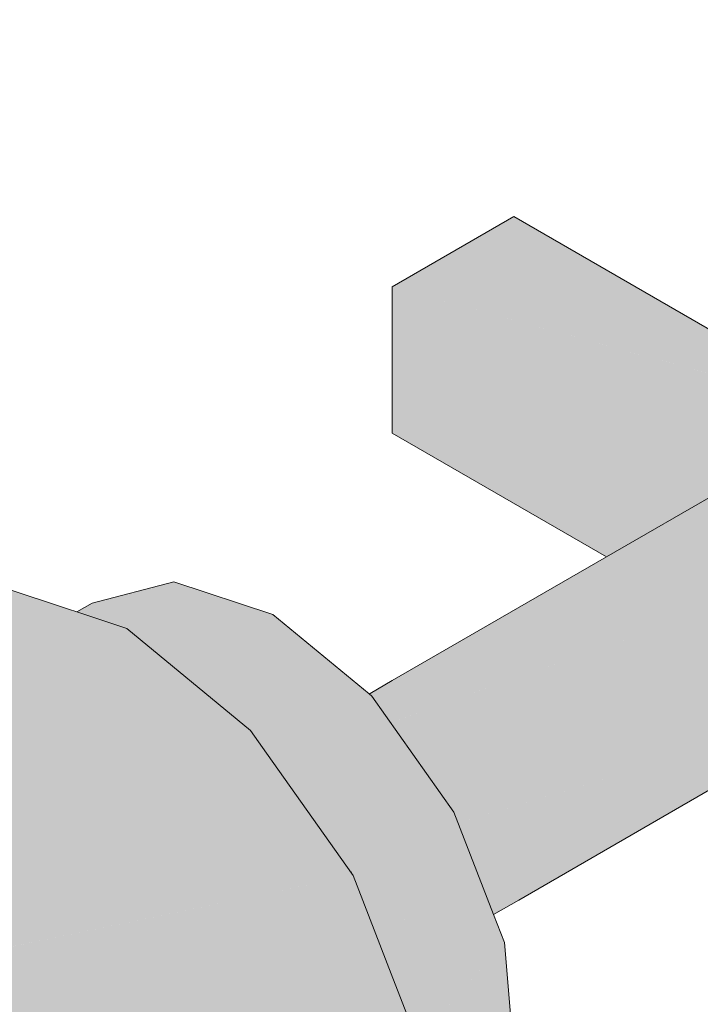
# Model space of a CAD drawing. Header units: millimetres. Extents: x 2 to 902, y -447 to 199.
# Tile 326 of 656: x 69.647 to 69.84, y 93.057 to 93.337. Entities that reach past the tile are written whole.
import ezdxf

# ---------------------------------------------------------------- set-up
doc = ezdxf.new("R2010")
doc.units = ezdxf.units.MM
doc.header["$MEASUREMENT"] = 0
doc.layers.add('AF-Registro', color=9, linetype='Continuous', lineweight=18)

msp = doc.modelspace()

# ---------------------------------------------------------------- hatches: boundary and pattern name
at = {"layer": 'AF-Registro', "linetype": 'Continuous'}
for points in [[(69.84955, 93.20497), (69.81353, 93.18417), (69.75255, 93.14897), (69.74626, 93.14533), (69.74603, 93.14521), (69.74679, 93.14458), (69.74827, 93.14248), (69.75255, 93.13985), (69.74827, 93.14248), (69.75206, 93.13711), (69.75255, 93.13728), (69.75416, 93.13852), (69.75255, 93.13728), (69.75423, 93.13846), (69.75255, 93.13728), (69.75473, 93.13805), (69.81693, 93.18221), (69.75473, 93.13805), (69.84084, 93.1684), (69.75255, 93.13728), (69.75206, 93.13711), (69.75233, 93.13674), (69.75255, 93.13643), (69.76634, 93.1169), (69.76713, 93.11578), (69.84955, 93.16337), (69.88558, 93.18417), (69.85599, 93.24126), (69.86898, 93.21619), (69.88558, 93.18417), (69.87994, 93.22251), (69.88558, 93.18417), (69.88558, 93.22417), (69.88419, 93.22497), (69.87915, 93.22789), (69.88419, 93.22497), (69.88558, 93.22417), (69.88527, 93.22559), (69.88558, 93.22417), (69.88558, 93.22577), (69.88558, 93.18417), (69.98257, 93.12817), (69.92161, 93.16337), (69.92022, 93.16417), (69.92022, 93.16257), (69.92022, 93.16417), (69.88558, 93.18417), (69.91596, 93.16011), (69.92022, 93.15674), (69.88558, 93.18417), (69.84955, 93.16337), (69.76822, 93.11641), (69.76983, 93.11225), (69.76822, 93.11641), (69.76713, 93.11578), (69.76968, 93.11216), (69.7701, 93.11157), (69.77129, 93.1085), (69.77209, 93.10874), (69.84955, 93.13183), (69.77129, 93.1085), (69.77726, 93.09311), (69.78017, 93.08559), (69.78486, 93.08872), (69.78017, 93.08559), (69.7814, 93.08242), (69.78859, 93.08657), (69.84955, 93.12177), (69.88558, 93.14257), (69.92022, 93.12257), (69.92022, 93.13), (69.92022, 93.12257), (69.98257, 93.10737), (69.92022, 93.12257), (69.98257, 93.08657), (70.01721, 93.10657), (70.01721, 93.12737), (70.01721, 93.14817), (69.92022, 93.20417), (69.90735, 93.23834), (69.88558, 93.29617), (69.86757, 93.30657), (69.88558, 93.29617), (69.92022, 93.20417), (69.92022, 93.31617), (69.90221, 93.32657), (69.88419, 93.33697), (69.84955, 93.31697), (69.84955, 93.24497)], [(69.84955, 93.24497), (69.78719, 93.28098), (69.75255, 93.26098), (69.84955, 93.23445)], [(69.84955, 93.20497), (69.88419, 93.22497), (69.75255, 93.26098), (69.75255, 93.24018), (69.84955, 93.16337)], [(69.81917, 93.18743), (69.75255, 93.24018), (69.75255, 93.21938), (69.81353, 93.18417)], [(69.64181, 93.17547), (69.60678, 93.15525), (69.51977, 93.10501), (69.51995, 93.10422), (69.64857, 93.16032), (69.51364, 93.10147), (69.61082, 93.13852), (69.67704, 93.16377), (69.66276, 93.16851), (69.66044, 93.16928)], [(69.66276, 93.16851), (69.66807, 93.16675), (69.67086, 93.16582), (69.69043, 93.17712), (69.66712, 93.17103)], [(69.67303, 93.16708), (69.67086, 93.16582), (69.67704, 93.16377), (69.68162, 93.16), (69.68423, 93.15786), (69.69132, 93.15202), (69.68577, 93.16087), (69.69132, 93.15202), (69.69904, 93.15647), (69.71861, 93.16777), (69.69043, 93.17712)], [(69.70075, 93.14426), (69.70101, 93.14405), (69.74492, 93.14456), (69.71875, 93.12945), (69.74492, 93.14456), (69.70568, 93.14411), (69.70101, 93.14405), (69.71226, 93.13479), (69.71682, 93.12834), (69.71697, 93.12812), (69.71705, 93.12801), (69.71901, 93.12924), (69.71705, 93.12801), (69.71735, 93.12759), (69.7195, 93.12883), (69.74679, 93.14458), (69.74603, 93.14521), (69.71861, 93.16777), (69.69132, 93.15202)], [(69.52203, 93.09934), (69.52189, 93.09873), (69.54887, 93.08977), (69.54887, 93.07476), (69.55384, 93.06748), (69.54887, 93.07476), (69.54887, 93.06274), (69.53363, 93.06425), (69.51559, 93.05384), (69.54607, 93.03624), (69.53083, 93.04736), (69.54607, 93.03624), (69.56411, 93.04666), (69.54887, 93.05777), (69.55676, 93.05442), (69.56523, 93.05081), (69.55676, 93.05442), (69.54887, 93.05777), (69.55106, 93.00768), (69.55626, 93.00468), (69.57262, 93.03767), (69.57832, 93.03166), (69.56411, 93.04666), (69.54607, 93.03624), (69.56028, 93.02124), (69.54607, 93.03624), (69.56314, 93.00071), (69.57506, 92.99382), (69.57586, 92.99336), (69.57586, 92.99265), (69.57586, 92.97421), (69.58183, 92.98391), (69.57784, 92.99221), (69.57586, 92.99635), (69.57248, 93.0034), (69.58183, 92.98391), (69.57586, 92.97421), (69.57586, 92.94907), (69.57586, 92.93251), (69.57586, 92.91471), (69.57586, 92.91336), (69.57503, 92.91288), (69.56392, 92.90647), (69.55895, 92.9036), (69.56028, 92.90347), (69.57248, 92.90723), (69.57586, 92.91037), (69.57586, 92.91325), (69.57586, 92.91037), (69.58183, 92.91591), (69.58211, 92.91697), (69.58971, 92.94536), (69.58183, 92.91591), (69.58772, 92.92892), (69.58183, 92.91591), (69.57248, 92.90723), (69.59051, 92.91765), (69.59987, 92.92633), (69.60575, 92.93933), (69.60775, 92.95578), (69.58772, 92.96411), (69.60775, 92.95578), (69.60695, 92.94919), (69.60857, 92.94806), (69.61495, 92.9436), (69.62096, 92.9394), (69.635, 92.92959), (69.63352, 92.94665), (69.6323, 92.96078), (69.62543, 92.96474), (69.61371, 92.94777), (69.62543, 92.96474), (69.62426, 92.96542), (69.61237, 92.95226), (69.62426, 92.96542), (69.62543, 92.96474), (69.6323, 92.96078), (69.63123, 92.97312), (69.62372, 92.96573), (69.63123, 92.97312), (69.61037, 92.97734), (69.61063, 92.97329), (69.61185, 92.95402), (69.60831, 92.95053), (69.61185, 92.95402), (69.61063, 92.97329), (69.61008, 92.9736), (69.60925, 92.96278), (69.61008, 92.9736), (69.61063, 92.97329), (69.61037, 92.97734), (69.60992, 92.97369), (69.60879, 92.96433), (69.60992, 92.97369), (69.60592, 92.976), (69.60992, 92.97369), (69.61037, 92.97734), (69.60535, 92.97836), (69.60558, 92.9762), (69.60535, 92.97836), (69.60546, 92.97627), (69.60535, 92.97836), (69.60457, 92.97851), (69.60467, 92.97818), (69.60519, 92.97643), (69.60551, 92.97534), (69.60575, 92.97453), (69.59987, 92.99433), (69.59051, 93.01381), (69.5924, 93.00989), (69.593, 93.01017), (69.59695, 93.012), (69.58567, 93.0239), (69.57938, 93.03701), (69.58567, 93.0239), (69.59695, 93.012), (69.61323, 93.01953), (69.70124, 93.03614), (69.7594, 93.04712), (69.75224, 93.06559), (69.7414, 93.09353), (69.58409, 93.06079), (69.57589, 93.04427), (69.57329, 93.03902), (69.57672, 93.04593), (69.58409, 93.06079), (69.6087, 93.06592), (69.7414, 93.09353), (69.71682, 93.12834), (69.71226, 93.13479), (69.67704, 93.16377), (69.52335, 93.10517)], [(69.72415, 93.11796), (69.74066, 93.09458), (69.7701, 93.11157), (69.74679, 93.14458), (69.71735, 93.12759)], [(69.78449, 93.07445), (69.7814, 93.08242), (69.7701, 93.11157), (69.74093, 93.09474), (69.7414, 93.09353), (69.74687, 93.08579), (69.7414, 93.09353), (69.74431, 93.08604), (69.74523, 93.08366), (69.74899, 93.08278), (69.77248, 93.07727), (69.74523, 93.08366), (69.75224, 93.06559), (69.75316, 93.06321), (69.75533, 93.05762)], [(69.74066, 93.09458), (69.7414, 93.09353), (69.74093, 93.09474)], [(69.7596, 93.0466), (69.78449, 93.07445), (69.75834, 93.05936), (69.75533, 93.05762), (69.7594, 93.04712), (69.75946, 93.04644)], [(69.75946, 93.04644), (69.7875, 93.03963), (69.78449, 93.07445)]]:
    msp.add_hatch(color=254, dxfattribs=at).paths.add_polyline_path(points)

# ---------------------------------------------------------------- linework, layer by layer
at = {"layer": 'AF-Registro'}
for p, q in [((69.78719, 93.28098), (69.75255, 93.26098)), ((69.84955, 93.24497), (69.78719, 93.28098)), ((69.75255, 93.26098), (69.75255, 93.24018)), ((69.75255, 93.24018), (69.75255, 93.21938)), ((69.75255, 93.21938), (69.81353, 93.18417)), ((69.84955, 93.20497), (69.81353, 93.18417)), ((69.81353, 93.18417), (69.75255, 93.14897)), ((69.66044, 93.16928), (69.64181, 93.17547)), ((69.69043, 93.17712), (69.66712, 93.17103)), ((69.71861, 93.16777), (69.69043, 93.17712)), ((69.66712, 93.17103), (69.66276, 93.16851)), ((69.66276, 93.16851), (69.66044, 93.16928)), ((69.67704, 93.16377), (69.66276, 93.16851)), ((69.74603, 93.14521), (69.71861, 93.16777)), ((69.71226, 93.13479), (69.67704, 93.16377)), ((69.75255, 93.14897), (69.74626, 93.14533)), ((69.74626, 93.14533), (69.74603, 93.14521)), ((69.74679, 93.14458), (69.74603, 93.14521)), ((69.7701, 93.11157), (69.74679, 93.14458)), ((69.71682, 93.12834), (69.71226, 93.13479)), ((69.7414, 93.09353), (69.71682, 93.12834)), ((69.78859, 93.08657), (69.84955, 93.12177)), ((69.7814, 93.08242), (69.7701, 93.11157)), ((69.75224, 93.06559), (69.7414, 93.09353)), ((69.7814, 93.08242), (69.78859, 93.08657)), ((69.78449, 93.07445), (69.7814, 93.08242)), ((69.7875, 93.03963), (69.78449, 93.07445)), ((69.7594, 93.04712), (69.75224, 93.06559))]:
    msp.add_line(p, q, dxfattribs=at)

doc.saveas('drawing.dxf')
